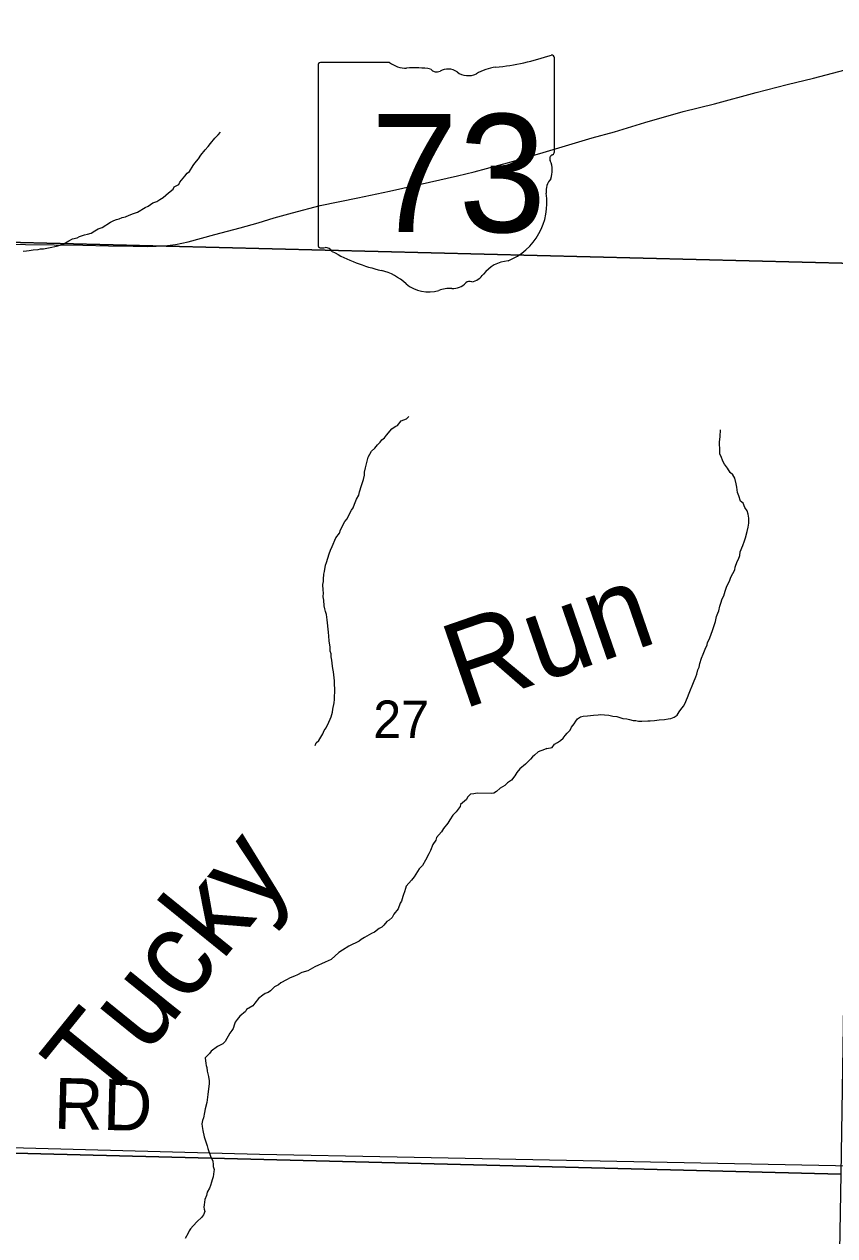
# Model space of a CAD drawing. Extents: x 1310247 to 1552180, y 377264 to 706493.
# Drawn here: x 1363015 to 1367792, y 550580 to 557721 of the extents above; entities that cross this region are included whole.
import ezdxf

# ---------------------------------------------------------------- set-up
doc = ezdxf.new("R2010")
doc.units = 0
for name, color, linetype in [('GM_X_County_Road', 7, 'Continuous'), ('GM_X_County_Road_Text', 7, 'Continuous'), ('GM_X_Minor_River', 7, 'Continuous'), ('GM_X_Minor_River_Text', 7, 'Continuous'), ('GM_X_Section', 7, 'Continuous'), ('GM_X_Section_Text', 7, 'Continuous'), ('GM_X_State_Location', 7, 'Continuous'), ('GM_X_State_Route', 7, 'Continuous'), ('GM_X_State_Shield', 7, 'Continuous')]:
    doc.layers.add(name, color=color, linetype=linetype)

msp = doc.modelspace()

# ---------------------------------------------------------------- linework, layer by layer
at = {"layer": 'GM_X_County_Road'}
msp.add_lwpolyline([(1362569.9, 551110.4), (1363597, 551082.9), (1364402.8, 551061.6), (1365213.1, 551046.2), (1365814.3, 551033.8), (1368689, 550977.5), (1369639.4, 550961.1), (1372071, 550924.7), (1373304.1, 550899.1)], dxfattribs=at)
at = {"layer": 'GM_X_Minor_River'}
for points in [[(1363008.6, 556384.5), (1363028.8, 556385.8), (1363045, 556387.3), (1363067.3, 556392.6), (1363097.6, 556393.5), (1363111.8, 556397.1), (1363127.9, 556398.5), (1363168.4, 556405.2), (1363205, 556414), (1363227.3, 556419.2), (1363247.7, 556426.6), (1363278.5, 556445.6), (1363299.1, 556457), (1363327.4, 556462.1), (1363341.8, 556469.6), (1363370.3, 556480.7), (1363388.6, 556484.1), (1363408.9, 556489.4), (1363431.5, 556502.7), (1363450.1, 556516.2), (1363474.5, 556523.4), (1363523.8, 556553.9), (1363544.3, 556565.2), (1363558.6, 556570.8), (1363574.9, 556574.2), (1363593.2, 556581.7), (1363611.5, 556587.1), (1363634, 556596.3), (1363658.5, 556605.6), (1363682.9, 556612.8), (1363728.1, 556641.4), (1363746.5, 556648.8), (1363773.3, 556668), (1363795.8, 556677.3), (1363814.3, 556688.7), (1363834.8, 556700.1), (1363849.4, 556713.7), (1363865.9, 556727.2), (1363892.8, 556748.4), (1363899.3, 556762.2), (1363926, 556777.4), (1363932.5, 556791.3), (1363961.9, 556826.4), (1363974.6, 556844.1), (1363989, 556853.7), (1364010.3, 556889.2), (1364020.8, 556902.9), (1364041.8, 556928.3), (1364056.6, 556949.9), (1364081.9, 556981.2), (1364098.6, 557000.8), (1364113.3, 557018.4), (1364138.5, 557049.7), (1364157.3, 557069.2), (1364171.9, 557084.8)], [(1364729.9, 553470.7), (1364736.5, 553486.6), (1364751, 553500.2), (1364774.5, 553539.6), (1364783.2, 553559.4), (1364793.8, 553575.1), (1364811, 553606.7), (1364817.6, 553624.6), (1364824.1, 553638.5), (1364831.1, 553666.4), (1364833.7, 553684.4), (1364841, 553722.4), (1364843.7, 553740.4), (1364845.8, 553804.7), (1364844.6, 553828.9), (1364843.3, 553851), (1364837, 553903.6), (1364833.7, 553923.8), (1364832.1, 553937.9), (1364827.2, 553972.3), (1364823.9, 553992.5), (1364824.5, 554010.6), (1364819, 554026.9), (1364817.7, 554049.1), (1364813, 554087.5), (1364809.8, 554113.7), (1364808.6, 554137.9), (1364801, 554210.6), (1364796, 554242.9), (1364790.5, 554259.2), (1364787, 554275.4), (1364783.6, 554293.7), (1364780.6, 554325.9), (1364777.3, 554346.2), (1364778.1, 554370.3), (1364776.6, 554386.4), (1364775.7, 554418.7), (1364778.3, 554436.7), (1364778.8, 554450.7), (1364781.8, 554480.8), (1364784.3, 554494.8), (1364791.6, 554532.8), (1364796.1, 554548.7), (1364812, 554600.5), (1364820.7, 554622.3), (1364829.5, 554642.1), (1364851.3, 554693.7), (1364872.4, 554721.1), (1364879.1, 554741), (1364904.9, 554790.4), (1364919.5, 554806), (1364924, 554819.9), (1364943.4, 554857.5), (1364953.9, 554871.2), (1364962.7, 554893), (1364973.8, 554922.8), (1364986.6, 554946.5), (1364991.3, 554964.4), (1365002.6, 555002.3), (1365013.9, 555038.1), (1365020.8, 555064), (1365021.4, 555082.1), (1365026.2, 555106.1), (1365035.6, 555146), (1365042.4, 555169.9), (1365061.8, 555205.4), (1365082.5, 555222.8), (1365097.2, 555242.4), (1365113.9, 555257.9), (1365122.4, 555271.7), (1365138.9, 555283.2), (1365149.5, 555299), (1365180.9, 555336.1), (1365201.5, 555349.5), (1365215.9, 555357), (1365236.9, 555384.5), (1365267.5, 555395.5), (1365282, 555409.1)], [(1367191.9, 555065.7), (1367176.2, 555078.3), (1367161, 555105), (1367141.6, 555127.8), (1367132.1, 555146.2), (1367122.9, 555172.7), (1367115.4, 555187), (1367113.9, 555203.2), (1367114.6, 555225.3), (1367113.1, 555239.4), (1367113.7, 555257.5), (1367116.8, 555291.6), (1367118.1, 555329.8)], [(1366095.9, 553451.6), (1366127.2, 553458.8), (1366139.9, 553478.5), (1366158.4, 553487.9), (1366174.9, 553499.4), (1366191.4, 553512.9), (1366204.1, 553528.6), (1366214.6, 553542.3), (1366233.3, 553559.8), (1366239.9, 553577.7), (1366256.7, 553597.2), (1366265.3, 553613), (1366275.8, 553626.7), (1366294.3, 553638.2), (1366308.6, 553643.7), (1366334.8, 553644.8), (1366353, 553646.2), (1366371.2, 553649.6), (1366397.4, 553650.7), (1366413.6, 553652.2), (1366435.7, 553651.4), (1366459.8, 553648.5), (1366483.8, 553643.7), (1366507.9, 553640.9), (1366543.8, 553629.6), (1366565.8, 553626.8), (1366581.8, 553624.2), (1366603.8, 553617.4), (1366619.9, 553616.9), (1366635.9, 553614.3), (1366656, 553613.6), (1366690.3, 553614.5), (1366704.4, 553616), (1366730.6, 553617.1), (1366757, 553622.2), (1366789.2, 553623.1), (1366809.5, 553626.5), (1366825.7, 553629.9), (1366846.1, 553637.3), (1366862.6, 553648.8), (1366875.3, 553668.4), (1366885.9, 553682.2), (1366900.6, 553701.8), (1366911.3, 553719.5), (1366918, 553739.4), (1366924.5, 553753.2), (1366933.4, 553779.1), (1366959.6, 553840.6), (1366972.8, 553874.3), (1366979.4, 553890.2), (1366984.3, 553916.2), (1366992.9, 553931.9), (1366997.7, 553953.9), (1367006.8, 553985.8), (1367017.6, 554007.5), (1367028.6, 554037.3), (1367039.6, 554063.1), (1367042, 554077.1), (1367052.7, 554094.8), (1367061.6, 554120.7), (1367072.8, 554154.5), (1367081.7, 554178.3), (1367088.5, 554200.2), (1367095.5, 554230.2), (1367102.2, 554250.1), (1367108.7, 554263.9), (1367115.7, 554291.8), (1367120.3, 554309.8), (1367129.2, 554333.6), (1367137.8, 554351.4), (1367146.8, 554379.3), (1367153.6, 554403.2), (1367162.3, 554421), (1367170.9, 554438.8), (1367179.8, 554462.6), (1367203.4, 554506.1), (1367205.9, 554522.1), (1367217.1, 554553.9), (1367225.6, 554567.7), (1367232.4, 554589.6), (1367235.1, 554611.6), (1367250.5, 554649.3), (1367259.5, 554677.2), (1367266.1, 554695), (1367275.3, 554730.9), (1367282.3, 554756.8), (1367285.1, 554780.9), (1367286.1, 554811), (1367282.8, 554833.3), (1367275.4, 554853.6), (1367261.9, 554872.2), (1367252.8, 554898.7), (1367237, 554909.3), (1367226, 554941.8), (1367218.6, 554962.2), (1367215.6, 554992.5), (1367210.2, 555012.8), (1367203.3, 555045.2), (1367191.9, 555065.7)], [(1366095.9, 553451.6), (1366081.7, 553445.9), (1366043.3, 553432.8), (1366022.7, 553413.3), (1366010.5, 553403.6), (1365998.1, 553389.8), (1365983.7, 553374.2), (1365969.3, 553360.5), (1365936.6, 553333.2), (1365918, 553311.6), (1365907.5, 553291.8), (1365886.8, 553266.3), (1365864.4, 553250.8), (1365847.9, 553235.1), (1365819.4, 553217.8), (1365798.9, 553198.3), (1365782.6, 553188.6), (1365768.5, 553187), (1365684.2, 553189.1), (1365664.1, 553185.6), (1365646, 553184), (1365627.5, 553166.4), (1365621.1, 553152.5), (1365586.3, 553123.3), (1365584, 553111.4), (1365561.2, 553079.8), (1365540.7, 553060.3), (1365524, 553032.6), (1365511.5, 553012.9), (1365486.7, 552981.4), (1365474.2, 552961.7), (1365445.3, 552928.3), (1365440.9, 552912.4), (1365424.2, 552886.7), (1365409.3, 552851), (1365400.8, 552831.1), (1365379.9, 552793.6), (1365363.1, 552761.9), (1365342.6, 552742.3), (1365313.4, 552696.9), (1365296.9, 552677.3), (1365265.9, 552640), (1365261.6, 552628), (1365257.1, 552608.1), (1365250.7, 552592.2), (1365246.4, 552580.3), (1365237.8, 552552.4), (1365231.5, 552540.6), (1365218.6, 552506.8), (1365193.8, 552475.3), (1365183.3, 552455.5), (1365166.9, 552439.9), (1365152.6, 552432.2), (1365134.1, 552410.6), (1365123.8, 552398.8), (1365107.5, 552391.2), (1365078.9, 552369.9), (1365062.7, 552362.3), (1365020, 552339.3), (1365001.6, 552325.7), (1364989.3, 552315.9), (1364928.4, 552287.4), (1364891.7, 552264.2), (1364869.3, 552250.8), (1364824.2, 552207.8), (1364789.7, 552192.6), (1364728.8, 552166), (1364686.1, 552141), (1364651.7, 552131.8), (1364625.3, 552118.4), (1364609.1, 552110.8), (1364582.8, 552101.5), (1364560.4, 552088), (1364527.8, 552070.7), (1364513.5, 552059.1), (1364491.2, 552047.6), (1364466.5, 552024.1), (1364452.2, 552014.5), (1364436, 552008.8), (1364421.8, 551999.2), (1364395.2, 551979.8), (1364374.5, 551952.2), (1364362.1, 551936.5), (1364325.4, 551913.3), (1364319.1, 551901.5), (1364286.3, 551874.2), (1364269.8, 551854.5), (1364259.4, 551838.8), (1364255.1, 551826.8), (1364246.5, 551803), (1364238.2, 551791.2), (1364227.8, 551775.4), (1364217.4, 551757.6), (1364209, 551743.8), (1364198.6, 551726), (1364186.2, 551712.2), (1364170, 551704.6), (1364153.7, 551695), (1364116.9, 551667.8), (1364106.5, 551654.1), (1364081.9, 551628.6)], [(1364081.9, 551628.6), (1364085.1, 551596.4), (1364086.9, 551584.4), (1364090.6, 551572.2), (1364094.1, 551550.1), (1364101.4, 551519.8), (1364104.8, 551493.7), (1364104.4, 551475.6), (1364101.7, 551445.6), (1364096.9, 551413.7), (1364094.2, 551381.6), (1364091.8, 551365.7), (1364080.9, 551327.8), (1364078.4, 551307.8), (1364071.7, 551275.9), (1364065.3, 551260), (1364062.8, 551240), (1364064.4, 551223.9), (1364067.9, 551201.8), (1364075.1, 551163.5), (1364080.7, 551145.3), (1364093.9, 551110.9), (1364097.6, 551094.8), (1364112.6, 551050.3), (1364126, 551019.9), (1364129.5, 550999.7), (1364129.2, 550987.7), (1364134.9, 550971.5), (1364132.6, 550959.5), (1364127.8, 550927.6), (1364123.4, 550909.6), (1364119.1, 550895.7), (1364112.6, 550875.8), (1364106.2, 550861.9), (1364093.6, 550838.2), (1364089.2, 550818.2), (1364080.6, 550794.4), (1364075.8, 550762.4), (1364073.5, 550748.4), (1364075.2, 550736.3), (1364078.9, 550724.2), (1364072.5, 550704.3), (1364060, 550688.6), (1364035.4, 550665.1), (1364010.7, 550639.7), (1363994.3, 550622), (1363988, 550610.2), (1363981.6, 550596.3), (1363962.8, 550564.7)]]:
    msp.add_lwpolyline(points, dxfattribs=at)
at = {"layer": 'GM_X_Section'}
for points in [[(1362710.2, 561996.6), (1368035.3, 561851.6), (1367913.1, 556311.9), (1362599.7, 556444.5)], [(1367913.1, 556311.9), (1367828.5, 550943.2), (1362647, 551075), (1362599.7, 556444.5)], [(1362647, 551075), (1367828.5, 550943.2), (1367735.2, 545620.8), (1362530.6, 545703.1)]]:
    msp.add_lwpolyline(points, close=True, dxfattribs=at)
at = {"layer": 'GM_X_State_Route'}
msp.add_lwpolyline([(1362548.8, 556429.4), (1363022.9, 556422.5), (1363192.5, 556420.3), (1363361, 556418.5), (1363512, 556414.8), (1363656.5, 556413), (1363744.2, 556411.9), (1363843.2, 556414.5), (1363906.2, 556422.5), (1363982.2, 556438.1), (1364138.3, 556481.1), (1364287.2, 556521.5), (1364394.9, 556551), (1364488.4, 556579.3), (1364597.2, 556610.6), (1364758.8, 556652.1), (1364981.5, 556698.7), (1365167.8, 556736.9), (1365403.7, 556790.4), (1365568.9, 556827.5), (1365667.2, 556851.5), (1365885.5, 556909.7), (1366074, 556966.2), (1366205, 557004.6), (1366362.7, 557051), (1366494, 557087.9), (1366672.3, 557142.7), (1366897.9, 557206.7), (1367082.8, 557251.8), (1367329.9, 557319.9), (1367511.1, 557365.4), (1367666.5, 557404.3), (1367853.9, 557452.7)], dxfattribs=at)
at = {"layer": 'GM_X_State_Shield'}
for p, q in [((1366139.6, 556969.6), (1366139.6, 557522.4)), ((1364747.5, 557478), (1364747.5, 556421.4)), ((1365168.9, 557496.2), (1364761.2, 557496.2)), ((1366139.5, 556969.8), (1366139.6, 556969.6))]:
    msp.add_line(p, q, dxfattribs=at)
for centre, radius, start, end in [((1365643.7, 558936.7), 1476.4, 275.84447, 288.90645), ((1366124.2, 557524.7), 15.5, 351.86209, 97.738), ((1364763.4, 557480.3), 16.1, 98.1301, 188.1301), ((1365266, 557618.9), 156.4, 231.61951, 271.11188), ((1365317.8, 556903), 561.6, 80.48669, 94.98827), ((1365445.3, 557485.7), 45.1, 219.79206, 297.10237), ((1365511.6, 557363.6), 93.8, 54.46668, 119.14113), ((1365632.7, 557531.1), 112.9, 233.85621, 294.82819), ((1365832, 557173.5), 297, 97.34618, 120.76885), ((1366136.1, 556929.1), 24, 107.94398, 210.33697), ((1366123.1, 556967.5), 16.6, 289.60381, 7.73413), ((1365983.5, 556859.2), 144, 340.03296, 23.64957), ((1366195.2, 556738.3), 104.8, 136.8065, 186.92959), ((1365726.4, 556668), 369.3, 292.30889, 8.98584), ((1364763.6, 556419.1), 16.3, 171.95839, 258.30661), ((1364766, 556527.2), 124.2, 267.33899, 280.60386), ((1364791.4, 556360.4), 44.8, 29.74838, 93.27175), ((1365356.7, 557309.8), 1066.1, 240.41292, 257.1985), ((1365882.1, 556124.7), 202.2, 94.40312, 142.57675), ((1365038.9, 555946.7), 333.6, 47.18416, 75.83597), ((1365625.9, 556319), 119.3, 282.87319, 323.27711), ((1365399.6, 556355.2), 211.7, 230.70037, 286.29184), ((1365521.9, 555989.8), 173.9, 85.69512, 111.20995), ((1365537.4, 556276), 112.8, 268.77702, 315.54927), ((1365639.4, 556173.7), 31.8, 65.75173, 132.64842)]:
    msp.add_arc(centre, radius, start, end, dxfattribs=at)

# ---------------------------------------------------------------- texts
at = {"layer": 'GM_X_County_Road_Text'}
msp.add_text('RD', height=300, rotation=358.53784, dxfattribs=at).set_placement((1363187.1, 551211.9))
at = {"layer": 'GM_X_Minor_River_Text'}
for s, height, rotation, p in [('Run', 499.97, 19.04899, (1365599.1, 553681.8)), ('Tucky', 499.92, 51.00783, (1363478.1, 551327.4))]:
    msp.add_text(s, height=height, rotation=rotation, dxfattribs=at).set_placement(p)
at = {"layer": 'GM_X_Section_Text'}
msp.add_text('27', height=221, rotation=0.00001, dxfattribs=at).set_placement((1365072.6, 553514.3))
at = {"layer": 'GM_X_State_Location'}
for s in ['s', 'r']:
    msp.add_text(s, height=1, dxfattribs=at).set_placement((1365427.9, 556879.4))
msp.add_text('73', height=1, rotation=0.00001, dxfattribs=at).set_placement((1365176, 556806.7))
at = {"layer": 'GM_X_State_Shield'}
msp.add_text('73', height=696.1, dxfattribs=at).set_placement((1365056.6, 556495.9))

doc.saveas('drawing.dxf')
